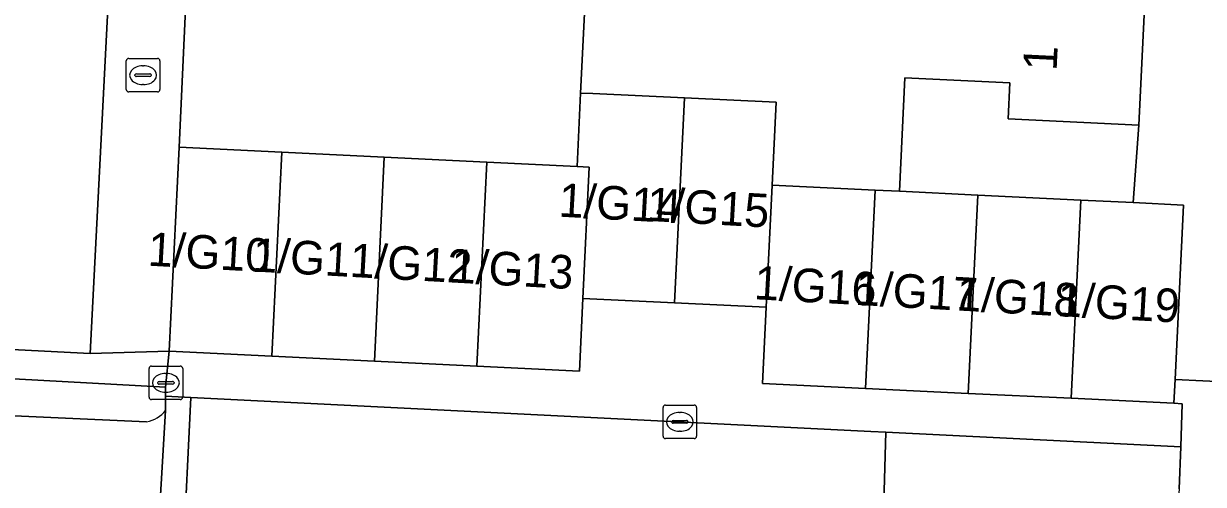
# Model space of a CAD drawing. Extents: x 162989 to 165008, y 383432 to 384338.
# Drawn here: x 164423.42 to 164458.56, y 383779.22 to 383792.95 of the extents above; entities that cross this region are included whole.
import ezdxf

# ---------------------------------------------------------------- set-up
doc = ezdxf.new("R2010")
doc.units = 0
for name, color, linetype in [('IMGEO_Erf', 7, 'Continuous'), ('IMGEO_Kolk', 7, 'Continuous'), ('IMGEO_Pand', 7, 'Continuous'), ('IMGEO_Pand_nummerreeks', 7, 'Continuous'), ('IMGEO_Rijbaan_lokaal_open', 7, 'Continuous'), ('IMGEO_Voetpad_open', 7, 'Continuous')]:
    doc.layers.add(name, color=color, linetype=linetype)

msp = doc.modelspace()

# ---------------------------------------------------------------- linework, layer by layer
at = {"layer": 'IMGEO_Erf'}
for points in [[(164421.706, 383783.313), (164425.399, 383783.128), (164426.912, 383812.576), (164431.451, 383812.384), (164431.928, 383821.375), (164428.544, 383821.612), (164428.789, 383826.21), (164432.175, 383826.037), (164432.234, 383827.152), (164428.42, 383827.348), (164428.595, 383830.744), (164432.409, 383830.549), (164432.483, 383832.124), (164428.692, 383832.319), (164428.858, 383835.551), (164422.167, 383835.909)], [(164428.784, 383805.303), (164428.052, 383789.269), (164431.106, 383789.121), (164434.16, 383788.974), (164437.214, 383788.826), (164439.905, 383788.696), (164440.011, 383790.885), (164440.251, 383795.847)]]:
    msp.add_lwpolyline(points, dxfattribs=at)
msp.add_lwpolyline([(164456.468, 383787.62), (164456.633, 383789.929), (164452.745, 383790.117), (164452.797, 383791.191), (164449.67, 383791.342), (164449.505, 383787.957), (164451.842, 383787.844), (164454.905, 383787.696)], close=True, dxfattribs=at)
at = {"layer": 'IMGEO_Kolk'}
for p, q in [((164426.476, 383790.99), (164426.476, 383791.842)), ((164426.551, 383791.916), (164427.403, 383791.916)), ((164427.477, 383791.842), (164427.477, 383790.99)), ((164426.735, 383791.41), (164426.735, 383791.422)), ((164426.778, 383791.459), (164427.176, 383791.459)), ((164426.964, 383791.696), (164426.989, 383791.696)), ((164427.219, 383791.422), (164427.219, 383791.41)), ((164427.173, 383791.373), (164426.775, 383791.373)), ((164426.987, 383791.136), (164426.962, 383791.136)), ((164427.403, 383790.916), (164426.551, 383790.916)), ((164427.156, 383781.825), (164427.156, 383782.677)), ((164427.231, 383782.751), (164428.083, 383782.751)), ((164428.157, 383782.677), (164428.157, 383781.825)), ((164427.458, 383782.294), (164427.856, 383782.294)), ((164427.644, 383782.531), (164427.669, 383782.531)), ((164427.415, 383782.245), (164427.415, 383782.257)), ((164427.853, 383782.208), (164427.455, 383782.208)), ((164427.667, 383781.971), (164427.642, 383781.971)), ((164427.899, 383782.257), (164427.899, 383782.245)), ((164428.083, 383781.751), (164427.231, 383781.751)), ((164442.54, 383781.589), (164443.392, 383781.589)), ((164442.465, 383780.663), (164442.465, 383781.515)), ((164442.953, 383781.369), (164442.978, 383781.369)), ((164443.466, 383781.515), (164443.466, 383780.663)), ((164442.724, 383781.083), (164442.724, 383781.095)), ((164443.162, 383781.046), (164442.764, 383781.046)), ((164442.767, 383781.132), (164443.165, 383781.132)), ((164443.208, 383781.095), (164443.208, 383781.083)), ((164443.392, 383780.589), (164442.54, 383780.589)), ((164442.976, 383780.809), (164442.951, 383780.809))]:
    msp.add_line(p, q, dxfattribs=at)
for points in [[(164426.476, 383790.99), (164426.476, 383791.842)], [(164426.551, 383791.916), (164427.403, 383791.916)], [(164427.477, 383791.842), (164427.477, 383790.99)], [(164427.403, 383790.916), (164426.551, 383790.916)], [(164427.156, 383781.825), (164427.156, 383782.677)], [(164427.231, 383782.751), (164428.083, 383782.751)], [(164428.157, 383782.677), (164428.157, 383781.825)], [(164428.083, 383781.751), (164427.231, 383781.751)], [(164442.54, 383781.589), (164443.392, 383781.589)], [(164442.465, 383780.663), (164442.465, 383781.515)], [(164443.466, 383781.515), (164443.466, 383780.663)], [(164443.392, 383780.589), (164442.54, 383780.589)]]:
    msp.add_lwpolyline(points, dxfattribs=at)
for centre, radius, start, end in [((164426.553, 383791.84), 0.0765, 91.552, 178.448), ((164426.553, 383791.84), 0.0765, 91.552, 178.448), ((164427.401, 383791.84), 0.0765, 1.552, 88.448), ((164427.401, 383791.84), 0.0765, 1.552, 88.448), ((164426.775, 383791.419), 0.0403, 85.8775, 175.7526), ((164426.772, 383791.409), 0.0366, 178.938, 274.7102), ((164427.176, 383791.416), 0.043, 264.8664, 352.4533), ((164427.18, 383791.421), 0.0386, 1.7309, 96.639), ((164426.553, 383790.992), 0.0765, 181.552, 268.448), ((164426.553, 383790.992), 0.0765, 181.552, 268.448), ((164427.401, 383790.992), 0.0765, 271.552, 358.448), ((164427.401, 383790.992), 0.0765, 271.552, 358.448), ((164427.233, 383782.675), 0.0765, 91.552, 178.448), ((164427.233, 383782.675), 0.0765, 91.552, 178.448), ((164428.081, 383782.675), 0.0765, 1.552, 88.448), ((164428.081, 383782.675), 0.0765, 1.552, 88.448), ((164427.455, 383782.254), 0.0403, 85.8775, 175.7526), ((164427.86, 383782.256), 0.0386, 1.7309, 96.639), ((164427.452, 383782.244), 0.0366, 178.938, 274.7102), ((164427.856, 383782.251), 0.043, 264.8664, 352.4533), ((164427.233, 383781.827), 0.0765, 181.552, 268.448), ((164427.233, 383781.827), 0.0765, 181.552, 268.448), ((164428.081, 383781.827), 0.0765, 271.552, 358.448), ((164428.081, 383781.827), 0.0765, 271.552, 358.448), ((164442.542, 383781.513), 0.0765, 91.552, 178.448), ((164442.542, 383781.513), 0.0765, 91.552, 178.448), ((164443.39, 383781.513), 0.0765, 1.552, 88.448), ((164443.39, 383781.513), 0.0765, 1.552, 88.448), ((164442.764, 383781.092), 0.0403, 85.8775, 175.7526), ((164442.761, 383781.082), 0.0366, 178.938, 274.7102), ((164443.165, 383781.089), 0.043, 264.8664, 352.4533), ((164443.169, 383781.094), 0.0386, 1.7309, 96.639), ((164442.542, 383780.665), 0.0765, 181.552, 268.448), ((164442.542, 383780.665), 0.0765, 181.552, 268.448), ((164443.39, 383780.665), 0.0765, 271.552, 358.448), ((164443.39, 383780.665), 0.0765, 271.552, 358.448)]:
    msp.add_arc(centre, radius, start, end, dxfattribs=at)
for centre, major_axis, ratio, start_param, end_param in [((164426.963, 383791.416), (-0.387, 0.002), 0.722429, 4.712389, 7.853982), ((164426.988, 383791.416), (-0.39, 0.002), 0.717154, 1.570796, 4.712389), ((164427.643, 383782.251), (-0.387, 0.002), 0.722429, 4.712389, 7.853982), ((164427.668, 383782.251), (-0.39, 0.002), 0.717154, 1.570796, 4.712389), ((164442.952, 383781.089), (-0.387, 0.002), 0.722429, 4.712389, 7.853982), ((164442.977, 383781.089), (-0.39, 0.002), 0.717154, 1.570796, 4.712389)]:
    msp.add_ellipse(centre, major_axis=major_axis, ratio=ratio, start_param=start_param, end_param=end_param, dxfattribs=at)
at = {"layer": 'IMGEO_Pand'}
for points in [[(164440.251, 383795.847), (164440.011, 383790.885), (164440.374, 383790.868), (164443.101, 383790.738), (164445.836, 383790.608), (164445.716, 383788.136), (164448.779, 383787.991), (164449.505, 383787.957), (164449.67, 383791.342), (164452.797, 383791.191), (164452.745, 383790.117), (164456.633, 383789.929), (164456.792, 383793.213), (164449.815, 383793.55), (164446.719, 383793.699), (164446.833, 383795.573)], [(164443.101, 383790.738), (164440.374, 383790.868), (164440.011, 383790.885), (164439.905, 383788.696), (164440.268, 383788.678), (164440.079, 383784.767), (164442.81, 383784.635)], [(164445.716, 383788.136), (164445.836, 383790.608), (164443.101, 383790.738), (164442.81, 383784.635), (164445.54, 383784.503)], [(164430.812, 383783.044), (164431.106, 383789.121), (164428.052, 383789.269), (164427.758, 383783.191)], [(164430.812, 383783.044), (164433.866, 383782.896), (164434.16, 383788.974), (164431.106, 383789.121)], [(164436.92, 383782.748), (164437.214, 383788.826), (164434.16, 383788.974), (164433.866, 383782.896)], [(164440.268, 383788.678), (164439.905, 383788.696), (164437.214, 383788.826), (164436.92, 383782.748), (164439.974, 383782.601), (164440.079, 383784.767)], [(164448.493, 383782.086), (164448.779, 383787.991), (164445.716, 383788.136), (164445.54, 383784.503), (164445.43, 383782.234)], [(164448.493, 383782.086), (164451.556, 383781.938), (164451.842, 383787.844), (164449.505, 383787.957), (164448.779, 383787.991)], [(164454.62, 383781.79), (164454.905, 383787.696), (164451.842, 383787.844), (164451.556, 383781.938)], [(164457.968, 383787.548), (164456.468, 383787.62), (164454.905, 383787.696), (164454.62, 383781.79), (164457.683, 383781.642), (164457.717, 383782.349)]]:
    msp.add_lwpolyline(points, close=True, dxfattribs=at)
at = {"layer": 'IMGEO_Rijbaan_lokaal_open'}
for points in [[(164409.052, 383782.016), (164405.456, 383782.186), (164398.022, 383782.617), (164397.309, 383782.659), (164397.078, 383777.936), (164427.158, 383776.448), (164427.17, 383776.67), (164427.39, 383777.043), (164427.648, 383781.429)], [(164449.106, 383780.783), (164448.655, 383780.805), (164428.402, 383781.811), (164428.174, 383777.103), (164430.166, 383776.992), (164447.951, 383776.037), (164448.308, 383776.018), (164448.42, 383776.008)], [(164427.083, 383781.092), (164421.584, 383781.337), (164419.036, 383781.493)], [(164448.964, 383775.88), (164449.106, 383780.783)], [(164457.837, 383779.095), (164457.884, 383780.347), (164449.106, 383780.783), (164448.964, 383775.88)]]:
    msp.add_lwpolyline(points, dxfattribs=at)
msp.add_lwpolyline([(164428.402, 383781.811), (164427.645, 383781.849), (164427.648, 383781.429), (164427.39, 383777.043), (164427.718, 383777.128), (164428.174, 383777.103)], close=True, dxfattribs=at)
msp.add_arc((164426.929, 383781.993), 0.914, 279.7268, 321.902, dxfattribs=at)
at = {"layer": 'IMGEO_Voetpad_open'}
for points in [[(164426.912, 383812.576), (164425.399, 383783.128), (164427.758, 383783.191), (164428.052, 383789.269), (164428.784, 383805.303)], [(164456.792, 383793.213), (164456.633, 383789.929), (164456.468, 383787.62), (164457.968, 383787.548), (164457.717, 383782.349), (164463.485, 383782.07), (164463.762, 383787.08), (164466.83, 383786.943), (164467.002, 383790.331), (164467.037, 383791.21), (164467.231, 383794.964)], [(164427.643, 383782.119), (164421.662, 383782.446), (164421.584, 383781.337)], [(164464.792, 383782.012), (164463.485, 383782.07), (164457.717, 383782.349), (164457.683, 383781.642), (164457.933, 383781.63), (164457.884, 383780.347), (164457.837, 383779.095), (164457.521, 383774.867)], [(164427.645, 383781.849), (164427.643, 383782.119)], [(164427.648, 383781.429), (164427.645, 383781.849)], [(164421.584, 383781.337), (164427.083, 383781.092)]]:
    msp.add_lwpolyline(points, dxfattribs=at)
for points in [[(164445.54, 383784.503), (164442.81, 383784.635), (164440.079, 383784.767), (164439.974, 383782.601), (164436.92, 383782.748), (164433.866, 383782.896), (164430.812, 383783.044), (164427.758, 383783.191), (164427.643, 383782.119), (164427.645, 383781.849), (164428.402, 383781.811), (164448.655, 383780.805), (164449.106, 383780.783), (164457.884, 383780.347), (164457.933, 383781.63), (164457.683, 383781.642), (164454.62, 383781.79), (164451.556, 383781.938), (164448.493, 383782.086), (164445.43, 383782.234)], [(164427.758, 383783.191), (164425.399, 383783.128), (164421.706, 383783.313), (164421.662, 383782.446), (164427.643, 383782.119)]]:
    msp.add_lwpolyline(points, close=True, dxfattribs=at)
msp.add_arc((164426.929, 383781.993), 0.914, 279.7268, 321.902, dxfattribs=at)

# ---------------------------------------------------------------- texts
at = {"layer": 'IMGEO_Pand_nummerreeks'}
for s, rotation, p in [('1', 87.2281, (164454.187, 383791.532)), ('1/G14', 356.8315, (164439.338, 383787.204)), ('1/G15', 356.8312, (164441.965, 383787.077)), ('1/G10', 356.8312, (164427.102, 383785.743)), ('1/G11', 356.8312, (164430.219, 383785.57)), ('1/G12', 356.8312, (164433.113, 383785.41)), ('1/G13', 356.8315, (164436.13, 383785.243)), ('1/G16', 356.8312, (164445.161, 383784.743)), ('1/G17', 356.8312, (164448.171, 383784.576)), ('1/G18', 356.8312, (164451.185, 383784.409)), ('1/G19', 356.8315, (164454.19, 383784.243))]:
    msp.add_text(s, height=1, rotation=rotation, dxfattribs=at).set_placement(p)

doc.saveas('drawing.dxf')
